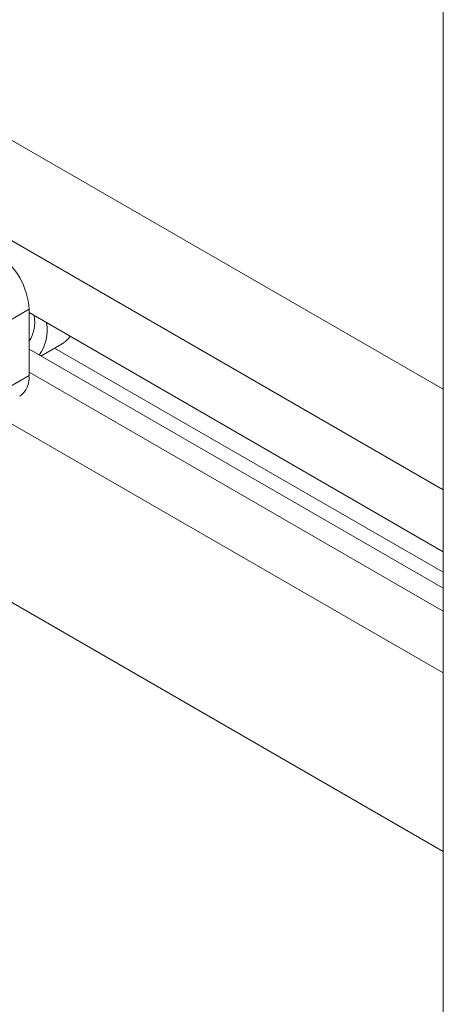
# Model space of a CAD drawing. Header units: millimetres. Extents: x 450 to 25135, y 150 to 17673.
# Tile 295 of 463: x 17503 to 17578, y 10749 to 10925. Entities that reach past the tile are written whole.
import ezdxf

# ---------------------------------------------------------------- set-up
doc = ezdxf.new("R2010")
doc.units = ezdxf.units.MM
doc.linetypes.add('SLD-Centrada-doble', pattern=[12.7, 6.35, -1.27, 1.27, -1.27, 1.27, -1.27])
doc.linetypes.add('SLD-Continua', pattern=[0])
doc.layers.add('COTAS', color=1, linetype='SLD-Continua')
doc.layers.add('OCULTA', color=8, linetype='SLD-Continua')

msp = doc.modelspace()

# ---------------------------------------------------------------- linework, layer by layer
at = {"layer": 'COTAS', "linetype": 'SLD-Continua', "lineweight": 18, "ltscale": 30}
for p, q in [((17578.2, 10858.6), (17472.59, 10919.56)), ((17578.2, 10840.65), (17472.59, 10901.6)), ((17504.31, 10872.88), (17504.31, 10861.04)), ((17578.2, 10829.62), (17504.31, 10872.27)), ((17506.41, 10864.52), (17510.23, 10866.73)), ((17578.2, 10823.09), (17504.31, 10865.73)), ((17578.2, 10825.94), (17508.88, 10865.95)), ((17578.2, 10819.01), (17504.31, 10861.65)), ((17578.2, 10807.98), (17497.63, 10854.48))]:
    msp.add_line(p, q, dxfattribs=at)
at = {"layer": 'COTAS', "linetype": 'SLD-Centrada-doble', "lineweight": 18, "ltscale": 30}
for p, q in [((17504.31, 10872.88), (17487.55, 10863.21)), ((17504.31, 10861.04), (17487.55, 10851.37))]:
    msp.add_line(p, q, dxfattribs=at)
at = {"layer": 'COTAS', "linetype": 'SLD-Continua', "lineweight": 18, "ltscale": 900}
for centre, radius, start, end in [((17492.03, 10872.32), 12.29, 2.6023, 57.3977), ((17499.29, 10870.5), 6.04, 326.0664, 11.9009), ((17499.69, 10869.15), 7.85, 325.2729, 9.6988), ((17508.04, 10870.45), 4.32, 300.5193, 326.1552), ((17500.38, 10860.61), 3.95, 305.0092, 6.2982)]:
    msp.add_arc(centre, radius, start, end, dxfattribs=at)
at = {"layer": 'OCULTA', "linetype": 'SLD-Continua', "lineweight": 18, "ltscale": 30}
for p, q in [((17578.2, 10483.99), (17578.2, 11038.89)), ((17472.59, 10837.08), (17578.2, 10776.12)), ((17472.59, 10837.08), (17578.2, 10776.12)), ((17472.59, 10837.08), (17578.2, 10776.12)), ((17472.59, 10837.08), (17578.2, 10776.12)), ((17472.59, 10837.08), (17578.2, 10776.12))]:
    msp.add_line(p, q, dxfattribs=at)

doc.saveas('drawing.dxf')
